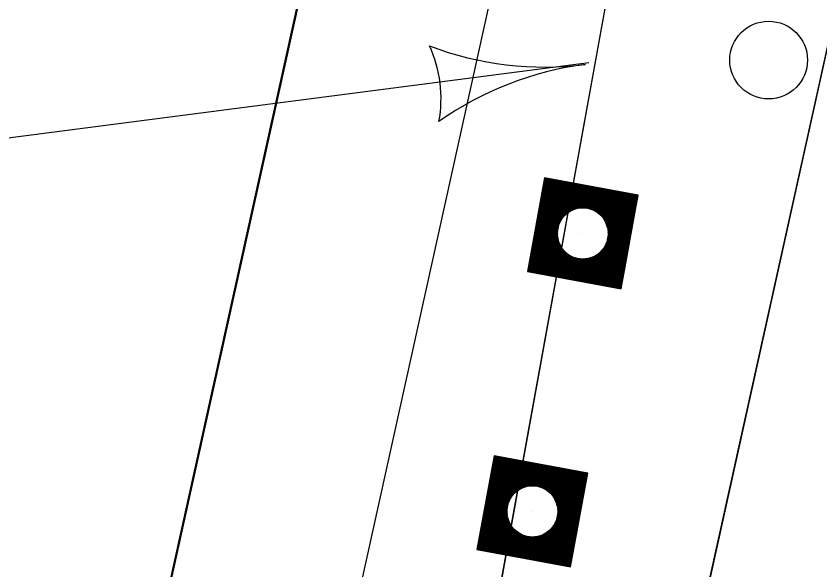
# Model space of a CAD drawing. Extents: x 14104283 to 14120882, y 8635219 to 8671666.
# Drawn here: x 14107678.6 to 14107735.5, y 8638647.6 to 8638686.8 of the extents above; entities that cross this region are included whole.
import ezdxf

# ---------------------------------------------------------------- set-up
doc = ezdxf.new("R2010")
doc.units = 0
for name, color, linetype in [('Cell', 7, 'Continuous'), ('Default', 7, 'Continuous'), ('dsnCellElements', 7, 'Continuous'), ('dsnNonPlotable', 7, 'Continuous'), ('dsnPaintExistingBrokenLaneLineWhite', 7, 'Continuous'), ('dsnPaintExistingEdgeLineRightWhite', 7, 'Continuous'), ('dsnPaintRemoveDoubleCenterLineYellow', 7, 'Continuous'), ('dsnShadingPaved', 7, 'Continuous'), ('dsnStdLabel', 7, 'Continuous'), ('dsnTapePlaceChannelizingYellow', 7, 'Continuous')]:
    doc.layers.add(name, color=color, linetype=linetype)

msp = doc.modelspace()

# ---------------------------------------------------------------- linework, layer by layer
at = {"layer": 'Cell'}
msp.add_circle((14107731.856, 8638683.707), 2.75, dxfattribs=at)
at = {"layer": 'Default'}
for p, q in [((14107601.104, 8638246.455), (14107784.411, 8639076.469)), ((14107763.781, 8638927.41), (14107707.571, 8638617.247))]:
    msp.add_line(p, q, dxfattribs=at)
at = {"layer": 'dsnCellElements'}
for centre in [(14107718.712, 8638671.435), (14107715.146, 8638651.755)]:
    msp.add_circle(centre, 1.815, dxfattribs=at)
at = {"layer": 'dsnNonPlotable'}
for p, q in [((14107718.65, 8638671.446), (14107718.649, 8638671.442)), ((14107715.083, 8638651.767), (14107715.083, 8638651.763))]:
    msp.add_line(p, q, dxfattribs=at)
at = {"layer": 'dsnPaintExistingBrokenLaneLineWhite'}
msp.add_line((14107381.198, 8637189.318), (14107721.794, 8638731.536), dxfattribs=at)
at = {"layer": 'dsnPaintExistingEdgeLineRightWhite'}
msp.add_line((14107708.895, 8638734.369), (14107415.883, 8637407.61), dxfattribs=at)
at = {"layer": 'dsnPaintRemoveDoubleCenterLineYellow'}
msp.add_line((14107720.435, 8638614.092), (14107756.203, 8638776.049), dxfattribs=at)
at = {"layer": 'dsnShadingPaved'}
msp.add_lwpolyline([(14107828.524, 8639053.566), (14107818.038, 8639056.041), (14107720.435, 8638614.092), (14107731.396, 8638611.426)], close=True, dxfattribs=at)
at = {"layer": 'dsnStdLabel'}
msp.add_line((14107653.874, 8638675.058), (14107719.144, 8638683.538), dxfattribs=at)
for points in [[(14107721.414, 8638667.51), (14107722.637, 8638674.136), (14107716.01, 8638675.359), (14107714.788, 8638668.733), (14107721.414, 8638667.51)], [(14107721.411, 8638667.511), (14107722.633, 8638674.134), (14107716.013, 8638675.355), (14107714.792, 8638668.736), (14107721.415, 8638667.514)], [(14107721.407, 8638667.511), (14107722.628, 8638674.131), (14107716.016, 8638675.351), (14107714.796, 8638668.739), (14107721.415, 8638667.517)], [(14107721.399, 8638667.668), (14107722.586, 8638674.102), (14107716.045, 8638675.308), (14107714.839, 8638668.768), (14107721.422, 8638667.553)], [(14107721.37, 8638667.71), (14107722.544, 8638674.072), (14107716.074, 8638675.266), (14107714.881, 8638668.797), (14107721.429, 8638667.589)], [(14107721.341, 8638667.753), (14107722.501, 8638674.043), (14107716.104, 8638675.224), (14107714.923, 8638668.826), (14107721.435, 8638667.624)], [(14107721.312, 8638667.795), (14107722.459, 8638674.014), (14107716.133, 8638675.182), (14107714.965, 8638668.855), (14107721.399, 8638667.668)], [(14107721.282, 8638667.837), (14107722.417, 8638673.985), (14107716.162, 8638675.139), (14107715.008, 8638668.884), (14107721.37, 8638667.71)], [(14107721.253, 8638667.879), (14107722.375, 8638673.956), (14107716.191, 8638675.097), (14107715.05, 8638668.913), (14107721.341, 8638667.753)], [(14107721.224, 8638667.922), (14107722.332, 8638673.927), (14107716.22, 8638675.055), (14107715.092, 8638668.942), (14107721.312, 8638667.795)], [(14107721.195, 8638667.964), (14107722.29, 8638673.898), (14107716.249, 8638675.012), (14107715.135, 8638668.971), (14107721.282, 8638667.837)], [(14107721.166, 8638668.006), (14107722.248, 8638673.869), (14107716.278, 8638674.97), (14107715.177, 8638669.001), (14107721.253, 8638667.879)], [(14107721.137, 8638668.049), (14107722.205, 8638673.84), (14107716.307, 8638674.928), (14107715.219, 8638669.03), (14107721.224, 8638667.922)], [(14107721.108, 8638668.091), (14107722.163, 8638673.81), (14107716.336, 8638674.886), (14107715.261, 8638669.059), (14107721.195, 8638667.964)], [(14107721.079, 8638668.133), (14107722.121, 8638673.781), (14107716.366, 8638674.843), (14107715.304, 8638669.088), (14107721.166, 8638668.006)], [(14107721.05, 8638668.175), (14107722.079, 8638673.752), (14107716.395, 8638674.801), (14107715.346, 8638669.117), (14107721.137, 8638668.049)], [(14107721.02, 8638668.218), (14107722.036, 8638673.723), (14107716.424, 8638674.759), (14107715.388, 8638669.146), (14107721.108, 8638668.091)], [(14107720.991, 8638668.26), (14107721.994, 8638673.694), (14107716.453, 8638674.716), (14107715.431, 8638669.175), (14107721.079, 8638668.133)], [(14107720.962, 8638668.302), (14107721.952, 8638673.665), (14107716.482, 8638674.674), (14107715.473, 8638669.204), (14107721.05, 8638668.175)], [(14107720.933, 8638668.345), (14107721.909, 8638673.636), (14107716.511, 8638674.632), (14107715.515, 8638669.233), (14107721.02, 8638668.218)], [(14107720.904, 8638668.387), (14107721.867, 8638673.607), (14107716.54, 8638674.59), (14107715.557, 8638669.263), (14107720.991, 8638668.26)], [(14107720.875, 8638668.429), (14107721.825, 8638673.578), (14107716.569, 8638674.547), (14107715.6, 8638669.292), (14107720.962, 8638668.302)], [(14107720.846, 8638668.471), (14107721.783, 8638673.548), (14107716.598, 8638674.505), (14107715.642, 8638669.321), (14107720.933, 8638668.345)], [(14107720.817, 8638668.514), (14107721.74, 8638673.519), (14107716.628, 8638674.463), (14107715.684, 8638669.35), (14107720.904, 8638668.387)], [(14107720.788, 8638668.556), (14107721.698, 8638673.49), (14107716.657, 8638674.42), (14107715.726, 8638669.379), (14107720.875, 8638668.429)], [(14107720.758, 8638668.598), (14107721.656, 8638673.461), (14107716.686, 8638674.378), (14107715.769, 8638669.408), (14107720.846, 8638668.471)], [(14107720.729, 8638668.64), (14107721.613, 8638673.432), (14107716.715, 8638674.336), (14107715.811, 8638669.437), (14107720.817, 8638668.514)], [(14107720.7, 8638668.683), (14107721.571, 8638673.403), (14107716.744, 8638674.294), (14107715.853, 8638669.466), (14107720.788, 8638668.556)], [(14107720.671, 8638668.725), (14107721.529, 8638673.374), (14107716.773, 8638674.251), (14107715.896, 8638669.495), (14107720.758, 8638668.598)], [(14107720.642, 8638668.767), (14107721.487, 8638673.345), (14107716.802, 8638674.209), (14107715.938, 8638669.525), (14107720.729, 8638668.64)], [(14107720.613, 8638668.81), (14107721.444, 8638673.316), (14107716.831, 8638674.167), (14107715.98, 8638669.554), (14107720.7, 8638668.683)], [(14107720.584, 8638668.852), (14107721.402, 8638673.286), (14107716.86, 8638674.124), (14107716.022, 8638669.583), (14107720.671, 8638668.725)], [(14107720.555, 8638668.894), (14107721.36, 8638673.257), (14107716.89, 8638674.082), (14107716.065, 8638669.612), (14107720.642, 8638668.767)], [(14107720.526, 8638668.936), (14107721.317, 8638673.228), (14107716.919, 8638674.04), (14107716.107, 8638669.641), (14107720.613, 8638668.81)], [(14107720.497, 8638668.979), (14107721.275, 8638673.199), (14107716.948, 8638673.998), (14107716.149, 8638669.67), (14107720.584, 8638668.852)], [(14107720.467, 8638669.021), (14107721.233, 8638673.17), (14107716.977, 8638673.955), (14107716.192, 8638669.699), (14107720.555, 8638668.894)], [(14107720.438, 8638669.063), (14107721.191, 8638673.141), (14107717.006, 8638673.913), (14107716.234, 8638669.728), (14107720.526, 8638668.936)], [(14107720.409, 8638669.106), (14107721.148, 8638673.112), (14107717.035, 8638673.871), (14107716.276, 8638669.757), (14107720.497, 8638668.979)], [(14107720.38, 8638669.148), (14107721.106, 8638673.083), (14107717.064, 8638673.828), (14107716.318, 8638669.787), (14107720.467, 8638669.021)], [(14107720.351, 8638669.19), (14107721.064, 8638673.054), (14107717.093, 8638673.786), (14107716.361, 8638669.816), (14107720.438, 8638669.063)], [(14107720.322, 8638669.232), (14107721.022, 8638673.024), (14107717.122, 8638673.744), (14107716.403, 8638669.845), (14107720.409, 8638669.106)], [(14107720.293, 8638669.275), (14107720.979, 8638672.995), (14107717.152, 8638673.702), (14107716.445, 8638669.874), (14107720.38, 8638669.148)], [(14107720.264, 8638669.317), (14107720.937, 8638672.966), (14107717.181, 8638673.659), (14107716.488, 8638669.903), (14107720.351, 8638669.19)], [(14107720.235, 8638669.359), (14107720.895, 8638672.937), (14107717.21, 8638673.617), (14107716.53, 8638669.932), (14107720.322, 8638669.232)], [(14107720.205, 8638669.402), (14107720.852, 8638672.908), (14107717.239, 8638673.575), (14107716.572, 8638669.961), (14107720.293, 8638669.275)], [(14107720.176, 8638669.444), (14107720.81, 8638672.879), (14107717.268, 8638673.532), (14107716.614, 8638669.99), (14107720.264, 8638669.317)], [(14107718.699, 8638673.231), (14107717.297, 8638673.49), (14107717.038, 8638672.088)], [(14107718.543, 8638673.223), (14107717.326, 8638673.448), (14107717.102, 8638672.232)], [(14107718.425, 8638673.208), (14107717.355, 8638673.406), (14107717.158, 8638672.336)], [(14107718.326, 8638673.19), (14107717.384, 8638673.363), (14107717.211, 8638672.421)], [(14107718.241, 8638673.168), (14107717.414, 8638673.321), (14107717.261, 8638672.494)], [(14107718.164, 8638673.146), (14107717.443, 8638673.279), (14107717.31, 8638672.558)], [(14107718.094, 8638673.122), (14107717.472, 8638673.236), (14107717.357, 8638672.614)], [(14107718.029, 8638673.097), (14107717.501, 8638673.194), (14107717.403, 8638672.666)], [(14107717.97, 8638673.071), (14107717.53, 8638673.152), (14107717.449, 8638672.712)], [(14107717.914, 8638673.044), (14107717.559, 8638673.11), (14107717.494, 8638672.755)], [(14107717.861, 8638673.017), (14107717.588, 8638673.067), (14107717.538, 8638672.795)], [(14107717.811, 8638672.989), (14107717.617, 8638673.025), (14107717.582, 8638672.831)], [(14107717.764, 8638672.961), (14107717.646, 8638672.983), (14107717.625, 8638672.865)], [(14107717.72, 8638672.932), (14107717.676, 8638672.94), (14107717.667, 8638672.896)], [(14107720.509, 8638671.448), (14107720.768, 8638672.85), (14107719.366, 8638673.108)], [(14107720.501, 8638671.604), (14107720.726, 8638672.821), (14107719.509, 8638673.045)], [(14107720.486, 8638671.722), (14107720.683, 8638672.792), (14107719.614, 8638672.989)], [(14107720.467, 8638671.821), (14107720.641, 8638672.762), (14107719.699, 8638672.936)], [(14107720.446, 8638671.906), (14107720.599, 8638672.733), (14107719.772, 8638672.886)], [(14107720.423, 8638671.983), (14107720.556, 8638672.704), (14107719.835, 8638672.837)], [(14107720.399, 8638672.053), (14107720.514, 8638672.675), (14107719.892, 8638672.79)], [(14107720.374, 8638672.117), (14107720.472, 8638672.646), (14107719.943, 8638672.743)], [(14107720.348, 8638672.177), (14107720.43, 8638672.617), (14107719.99, 8638672.698)], [(14107720.322, 8638672.233), (14107720.387, 8638672.588), (14107720.033, 8638672.653)], [(14107720.295, 8638672.286), (14107720.345, 8638672.559), (14107720.072, 8638672.609)], [(14107720.267, 8638672.336), (14107720.303, 8638672.53), (14107720.109, 8638672.565)], [(14107720.239, 8638672.383), (14107720.26, 8638672.5), (14107720.143, 8638672.522)], [(14107720.21, 8638672.427), (14107720.218, 8638672.471), (14107720.174, 8638672.479)], [(14107716.915, 8638671.422), (14107716.657, 8638670.019), (14107718.059, 8638669.761)], [(14107716.923, 8638671.265), (14107716.699, 8638670.049), (14107717.915, 8638669.824)], [(14107716.939, 8638671.147), (14107716.741, 8638670.078), (14107717.811, 8638669.88)], [(14107716.957, 8638671.049), (14107716.784, 8638670.107), (14107717.725, 8638669.933)], [(14107716.978, 8638670.963), (14107716.826, 8638670.136), (14107717.653, 8638669.983)], [(14107717.001, 8638670.886), (14107716.868, 8638670.165), (14107717.589, 8638670.032)], [(14107717.025, 8638670.816), (14107716.91, 8638670.194), (14107717.532, 8638670.079)], [(14107717.05, 8638670.752), (14107716.953, 8638670.223), (14107717.481, 8638670.126)], [(14107717.076, 8638670.692), (14107716.995, 8638670.252), (14107717.435, 8638670.171)], [(14107717.103, 8638670.636), (14107717.037, 8638670.281), (14107717.392, 8638670.216)], [(14107717.13, 8638670.583), (14107717.08, 8638670.311), (14107717.352, 8638670.26)], [(14107717.158, 8638670.534), (14107717.122, 8638670.34), (14107717.316, 8638670.304)], [(14107717.186, 8638670.487), (14107717.164, 8638670.369), (14107717.282, 8638670.347)], [(14107717.215, 8638670.442), (14107717.206, 8638670.398), (14107717.25, 8638670.39)], [(14107720.06, 8638669.613), (14107720.214, 8638670.448)], [(14107720.089, 8638669.571), (14107720.266, 8638670.533)], [(14107720.118, 8638669.528), (14107720.323, 8638670.638)], [(14107720.147, 8638669.486), (14107720.386, 8638670.781)], [(14107719.511, 8638669.825), (14107719.973, 8638669.74)], [(14107719.564, 8638669.852), (14107719.943, 8638669.782)], [(14107719.613, 8638669.88), (14107719.914, 8638669.824)], [(14107719.66, 8638669.908), (14107719.885, 8638669.867)], [(14107719.705, 8638669.937), (14107719.856, 8638669.909)], [(14107719.856, 8638669.909), (14107719.887, 8638670.075)], [(14107719.885, 8638669.867), (14107719.931, 8638670.114)], [(14107719.914, 8638669.824), (14107719.976, 8638670.157)], [(14107719.943, 8638669.782), (14107720.021, 8638670.204)], [(14107719.973, 8638669.74), (14107720.068, 8638670.255)], [(14107720.002, 8638669.698), (14107720.115, 8638670.312)], [(14107720.031, 8638669.655), (14107720.164, 8638670.375)], [(14107718.725, 8638669.638), (14107720.235, 8638669.359)], [(14107718.882, 8638669.646), (14107720.205, 8638669.402)], [(14107719, 8638669.661), (14107720.176, 8638669.444)], [(14107719.098, 8638669.68), (14107720.147, 8638669.486)], [(14107719.184, 8638669.701), (14107720.118, 8638669.528)], [(14107719.261, 8638669.724), (14107720.089, 8638669.571)], [(14107719.331, 8638669.748), (14107720.06, 8638669.613)], [(14107719.395, 8638669.773), (14107720.031, 8638669.655)], [(14107719.455, 8638669.798), (14107720.002, 8638669.698)], [(14107717.848, 8638647.831), (14107719.07, 8638654.457), (14107712.444, 8638655.68), (14107711.221, 8638649.053), (14107717.848, 8638647.831)], [(14107717.844, 8638647.831), (14107719.066, 8638654.454), (14107712.447, 8638655.675), (14107711.226, 8638649.056), (14107717.848, 8638647.834)], [(14107717.841, 8638647.832), (14107719.062, 8638654.451), (14107712.45, 8638655.671), (14107711.23, 8638649.059), (14107717.849, 8638647.838)], [(14107717.833, 8638647.989), (14107719.02, 8638654.422), (14107712.479, 8638655.629), (14107711.272, 8638649.088), (14107717.856, 8638647.874)], [(14107717.803, 8638648.031), (14107718.977, 8638654.393), (14107712.508, 8638655.587), (14107711.314, 8638649.117), (14107717.862, 8638647.909)], [(14107717.774, 8638648.073), (14107718.935, 8638654.364), (14107712.537, 8638655.544), (14107711.357, 8638649.146), (14107717.869, 8638647.945)], [(14107717.745, 8638648.115), (14107718.893, 8638654.335), (14107712.566, 8638655.502), (14107711.399, 8638649.176), (14107717.833, 8638647.989)], [(14107717.716, 8638648.158), (14107718.85, 8638654.306), (14107712.595, 8638655.46), (14107711.441, 8638649.205), (14107717.803, 8638648.031)], [(14107717.687, 8638648.2), (14107718.808, 8638654.277), (14107712.624, 8638655.417), (14107711.484, 8638649.234), (14107717.774, 8638648.073)], [(14107717.658, 8638648.242), (14107718.766, 8638654.247), (14107712.654, 8638655.375), (14107711.526, 8638649.263), (14107717.745, 8638648.115)], [(14107717.629, 8638648.285), (14107718.724, 8638654.218), (14107712.683, 8638655.333), (14107711.568, 8638649.292), (14107717.716, 8638648.158)], [(14107717.6, 8638648.327), (14107718.681, 8638654.189), (14107712.712, 8638655.291), (14107711.61, 8638649.321), (14107717.687, 8638648.2)], [(14107717.571, 8638648.369), (14107718.639, 8638654.16), (14107712.741, 8638655.248), (14107711.653, 8638649.35), (14107717.658, 8638648.242)], [(14107717.541, 8638648.411), (14107718.597, 8638654.131), (14107712.77, 8638655.206), (14107711.695, 8638649.379), (14107717.629, 8638648.285)], [(14107717.512, 8638648.454), (14107718.554, 8638654.102), (14107712.799, 8638655.164), (14107711.737, 8638649.408), (14107717.6, 8638648.327)], [(14107717.483, 8638648.496), (14107718.512, 8638654.073), (14107712.828, 8638655.122), (14107711.78, 8638649.438), (14107717.571, 8638648.369)], [(14107717.454, 8638648.538), (14107718.47, 8638654.044), (14107712.857, 8638655.079), (14107711.822, 8638649.467), (14107717.541, 8638648.411)], [(14107717.425, 8638648.58), (14107718.428, 8638654.015), (14107712.886, 8638655.037), (14107711.864, 8638649.496), (14107717.512, 8638648.454)], [(14107717.396, 8638648.623), (14107718.385, 8638653.985), (14107712.916, 8638654.995), (14107711.906, 8638649.525), (14107717.483, 8638648.496)], [(14107717.367, 8638648.665), (14107718.343, 8638653.956), (14107712.945, 8638654.952), (14107711.949, 8638649.554), (14107717.454, 8638648.538)], [(14107717.338, 8638648.707), (14107718.301, 8638653.927), (14107712.974, 8638654.91), (14107711.991, 8638649.583), (14107717.425, 8638648.58)], [(14107717.309, 8638648.75), (14107718.258, 8638653.898), (14107713.003, 8638654.868), (14107712.033, 8638649.612), (14107717.396, 8638648.623)], [(14107717.279, 8638648.792), (14107718.216, 8638653.869), (14107713.032, 8638654.826), (14107712.075, 8638649.641), (14107717.367, 8638648.665)], [(14107717.25, 8638648.834), (14107718.174, 8638653.84), (14107713.061, 8638654.783), (14107712.118, 8638649.67), (14107717.338, 8638648.707)], [(14107717.221, 8638648.876), (14107718.132, 8638653.811), (14107713.09, 8638654.741), (14107712.16, 8638649.7), (14107717.309, 8638648.75)], [(14107717.192, 8638648.919), (14107718.089, 8638653.782), (14107713.119, 8638654.699), (14107712.202, 8638649.729), (14107717.279, 8638648.792)], [(14107717.163, 8638648.961), (14107718.047, 8638653.753), (14107713.148, 8638654.656), (14107712.245, 8638649.758), (14107717.25, 8638648.834)], [(14107717.134, 8638649.003), (14107718.005, 8638653.723), (14107713.178, 8638654.614), (14107712.287, 8638649.787), (14107717.221, 8638648.876)], [(14107717.105, 8638649.046), (14107717.962, 8638653.694), (14107713.207, 8638654.572), (14107712.329, 8638649.816), (14107717.192, 8638648.919)], [(14107717.076, 8638649.088), (14107717.92, 8638653.665), (14107713.236, 8638654.53), (14107712.371, 8638649.845), (14107717.163, 8638648.961)], [(14107717.047, 8638649.13), (14107717.878, 8638653.636), (14107713.265, 8638654.487), (14107712.414, 8638649.874), (14107717.134, 8638649.003)], [(14107717.017, 8638649.172), (14107717.836, 8638653.607), (14107713.294, 8638654.445), (14107712.456, 8638649.903), (14107717.105, 8638649.046)], [(14107716.988, 8638649.215), (14107717.793, 8638653.578), (14107713.323, 8638654.403), (14107712.498, 8638649.932), (14107717.076, 8638649.088)], [(14107716.959, 8638649.257), (14107717.751, 8638653.549), (14107713.352, 8638654.36), (14107712.541, 8638649.962), (14107717.047, 8638649.13)], [(14107716.93, 8638649.299), (14107717.709, 8638653.52), (14107713.381, 8638654.318), (14107712.583, 8638649.991), (14107717.017, 8638649.172)], [(14107716.901, 8638649.342), (14107717.667, 8638653.491), (14107713.41, 8638654.276), (14107712.625, 8638650.02), (14107716.988, 8638649.215)], [(14107716.872, 8638649.384), (14107717.624, 8638653.461), (14107713.44, 8638654.234), (14107712.667, 8638650.049), (14107716.959, 8638649.257)], [(14107716.843, 8638649.426), (14107717.582, 8638653.432), (14107713.469, 8638654.191), (14107712.71, 8638650.078), (14107716.93, 8638649.299)], [(14107716.814, 8638649.468), (14107717.54, 8638653.403), (14107713.498, 8638654.149), (14107712.752, 8638650.107), (14107716.901, 8638649.342)], [(14107716.785, 8638649.511), (14107717.497, 8638653.374), (14107713.527, 8638654.107), (14107712.794, 8638650.136), (14107716.872, 8638649.384)], [(14107716.755, 8638649.553), (14107717.455, 8638653.345), (14107713.556, 8638654.064), (14107712.837, 8638650.165), (14107716.843, 8638649.426)], [(14107716.726, 8638649.595), (14107717.413, 8638653.316), (14107713.585, 8638654.022), (14107712.879, 8638650.194), (14107716.814, 8638649.468)], [(14107716.697, 8638649.638), (14107717.371, 8638653.287), (14107713.614, 8638653.98), (14107712.921, 8638650.224), (14107716.785, 8638649.511)], [(14107716.668, 8638649.68), (14107717.328, 8638653.258), (14107713.643, 8638653.938), (14107712.963, 8638650.253), (14107716.755, 8638649.553)], [(14107716.639, 8638649.722), (14107717.286, 8638653.229), (14107713.672, 8638653.895), (14107713.006, 8638650.282), (14107716.726, 8638649.595)], [(14107716.61, 8638649.764), (14107717.244, 8638653.199), (14107713.702, 8638653.853), (14107713.048, 8638650.311), (14107716.697, 8638649.638)], [(14107715.133, 8638653.552), (14107713.731, 8638653.811), (14107713.472, 8638652.408)], [(14107714.976, 8638653.544), (14107713.76, 8638653.768), (14107713.535, 8638652.552)], [(14107714.858, 8638653.529), (14107713.789, 8638653.726), (14107713.592, 8638652.657)], [(14107714.76, 8638653.51), (14107713.818, 8638653.684), (14107713.644, 8638652.742)], [(14107714.674, 8638653.489), (14107713.847, 8638653.642), (14107713.695, 8638652.815)], [(14107714.597, 8638653.466), (14107713.876, 8638653.599), (14107713.743, 8638652.878)], [(14107714.527, 8638653.442), (14107713.905, 8638653.557), (14107713.791, 8638652.935)], [(14107714.463, 8638653.417), (14107713.934, 8638653.515), (14107713.837, 8638652.986)], [(14107714.403, 8638653.391), (14107713.964, 8638653.472), (14107713.882, 8638653.033)], [(14107714.347, 8638653.365), (14107713.993, 8638653.43), (14107713.927, 8638653.076)], [(14107714.295, 8638653.338), (14107714.022, 8638653.388), (14107713.971, 8638653.115)], [(14107714.245, 8638653.31), (14107714.051, 8638653.346), (14107714.015, 8638653.152)], [(14107716.943, 8638651.768), (14107717.201, 8638653.17), (14107715.799, 8638653.429)], [(14107716.935, 8638651.925), (14107717.159, 8638653.141), (14107715.943, 8638653.366)], [(14107714.198, 8638653.282), (14107714.08, 8638653.303), (14107714.058, 8638653.186)], [(14107714.153, 8638653.253), (14107714.109, 8638653.261), (14107714.101, 8638653.217)], [(14107716.92, 8638652.043), (14107717.117, 8638653.112), (14107716.048, 8638653.309)], [(14107716.901, 8638652.141), (14107717.075, 8638653.083), (14107716.133, 8638653.257)], [(14107716.88, 8638652.227), (14107717.032, 8638653.054), (14107716.205, 8638653.206)], [(14107716.857, 8638652.304), (14107716.99, 8638653.025), (14107716.269, 8638653.158)], [(14107716.833, 8638652.374), (14107716.948, 8638652.996), (14107716.326, 8638653.11)], [(14107716.808, 8638652.438), (14107716.905, 8638652.967), (14107716.377, 8638653.064)], [(14107716.782, 8638652.498), (14107716.863, 8638652.937), (14107716.424, 8638653.019)], [(14107716.755, 8638652.554), (14107716.821, 8638652.908), (14107716.466, 8638652.974)], [(14107716.728, 8638652.606), (14107716.779, 8638652.879), (14107716.506, 8638652.93)], [(14107716.7, 8638652.656), (14107716.736, 8638652.85), (14107716.542, 8638652.886)], [(14107716.672, 8638652.703), (14107716.694, 8638652.821), (14107716.576, 8638652.843)], [(14107716.644, 8638652.748), (14107716.652, 8638652.792), (14107716.608, 8638652.8)], [(14107713.349, 8638651.742), (14107713.09, 8638650.34), (14107714.493, 8638650.081)], [(14107713.357, 8638651.585), (14107713.133, 8638650.369), (14107714.349, 8638650.145)], [(14107713.372, 8638651.468), (14107713.175, 8638650.398), (14107714.244, 8638650.201)], [(14107713.391, 8638651.369), (14107713.217, 8638650.427), (14107714.159, 8638650.254)], [(14107713.412, 8638651.283), (14107713.259, 8638650.456), (14107714.086, 8638650.304)], [(14107713.435, 8638651.207), (14107713.302, 8638650.486), (14107714.023, 8638650.353)], [(14107713.459, 8638651.137), (14107713.344, 8638650.515), (14107713.966, 8638650.4)], [(14107713.484, 8638651.072), (14107713.386, 8638650.544), (14107713.915, 8638650.446)], [(14107716.581, 8638649.807), (14107716.82, 8638651.102)], [(14107713.51, 8638651.012), (14107713.429, 8638650.573), (14107713.868, 8638650.492)], [(14107713.536, 8638650.956), (14107713.471, 8638650.602), (14107713.825, 8638650.537)], [(14107713.563, 8638650.904), (14107713.513, 8638650.631), (14107713.786, 8638650.581)], [(14107713.591, 8638650.854), (14107713.555, 8638650.66), (14107713.749, 8638650.624)], [(14107713.619, 8638650.807), (14107713.598, 8638650.689), (14107713.715, 8638650.668)], [(14107713.648, 8638650.762), (14107713.64, 8638650.718), (14107713.684, 8638650.71)], [(14107716.377, 8638650.103), (14107716.455, 8638650.524)], [(14107716.406, 8638650.06), (14107716.501, 8638650.575)], [(14107716.435, 8638650.018), (14107716.548, 8638650.632)], [(14107716.464, 8638649.976), (14107716.597, 8638650.696)], [(14107716.493, 8638649.934), (14107716.647, 8638650.768)], [(14107716.523, 8638649.891), (14107716.7, 8638650.853)], [(14107716.552, 8638649.849), (14107716.756, 8638650.958)], [(14107715.159, 8638649.958), (14107716.668, 8638649.68)], [(14107715.316, 8638649.966), (14107716.639, 8638649.722)], [(14107715.434, 8638649.981), (14107716.61, 8638649.764)], [(14107715.532, 8638650), (14107716.581, 8638649.807)], [(14107715.618, 8638650.021), (14107716.552, 8638649.849)], [(14107715.694, 8638650.044), (14107716.523, 8638649.891)], [(14107715.764, 8638650.068), (14107716.493, 8638649.934)], [(14107715.829, 8638650.093), (14107716.464, 8638649.976)], [(14107715.889, 8638650.119), (14107716.435, 8638650.018)], [(14107715.945, 8638650.146), (14107716.406, 8638650.06)], [(14107715.997, 8638650.173), (14107716.377, 8638650.103)], [(14107716.047, 8638650.201), (14107716.348, 8638650.145)], [(14107716.094, 8638650.229), (14107716.319, 8638650.187)], [(14107716.139, 8638650.257), (14107716.29, 8638650.23)], [(14107716.29, 8638650.23), (14107716.32, 8638650.395)], [(14107716.319, 8638650.187), (14107716.364, 8638650.435)], [(14107716.348, 8638650.145), (14107716.409, 8638650.477)]]:
    msp.add_lwpolyline(points, dxfattribs=at)
for centre, radius, start, end in [((14107716.033, 8638706.159), 22.95, 249.1268, 277.1981), ((14107699.819, 8638680.979), 8.863, 349.4638, 24.9322), ((14107721.784, 8638660.621), 22.95, 97.1979, 125.2692)]:
    msp.add_arc(centre, radius, start, end, dxfattribs=at)
at = {"layer": 'dsnTapePlaceChannelizingYellow'}
msp.add_line((14107763.688, 8638926.99), (14107707.519, 8638617.052), dxfattribs=at)

doc.saveas('drawing.dxf')
